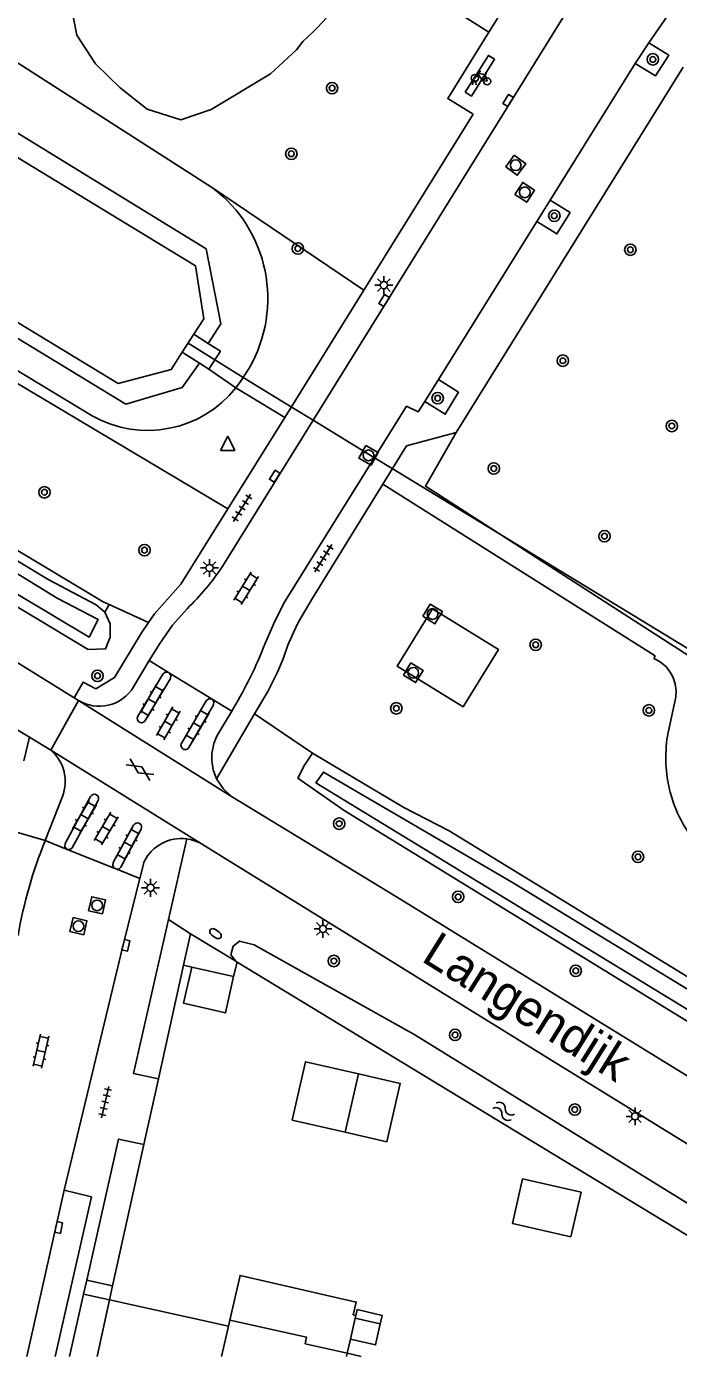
# Model space of a CAD drawing. Extents: x 128000 to 131008, y 398996 to 402500.
# Drawn here: x 129489.7 to 129535.3, y 399000 to 399093.1 of the extents above; entities that cross this region are included whole.
import ezdxf

# ---------------------------------------------------------------- set-up
doc = ezdxf.new("R2010")
doc.units = 0
for name, color, linetype in [('gg-afsc-erfafscheiding', 7, 'Continuous'), ('gg-afsc-hekwerk', 7, 'Continuous'), ('gg-anno-openbare ruimte label', 7, 'Continuous'), ('gg-bbg-gedigitaliseerde bebouwing', 7, 'Continuous'), ('gg-bbg-gedigitaliseerde bijgebouw', 7, 'Continuous'), ('gg-bbg-hoofdgebouw', 7, 'Continuous'), ('gg-bbg-luifel en loopbrug', 7, 'Continuous'), ('gg-bbg-tussenscheiding', 7, 'Continuous'), ('gg-knt-BGT kruinlijn', 7, 'Continuous'), ('gg-knt-verharding', 7, 'Continuous'), ('gg-knt-verharding nz', 7, 'Continuous'), ('gg-kntw-beschoeiing', 7, 'Continuous'), ('gg-kntw-bovenkant insteek waterloop', 7, 'Continuous'), ('gg-kntw-waterlijn', 7, 'Continuous'), ('gg-kwrk-duiker nz buis', 7, 'Continuous'), ('gg-kwrk-kunstwerk', 7, 'Continuous'), ('gg-kwrk-uitstroombak niveau min 01', 7, 'Continuous'), ('gt-grn-groengrens', 7, 'Continuous'), ('gt-grn-groengrens NZ', 7, 'Continuous'), ('gt-grn-weggrens', 7, 'Continuous'), ('gt-symb-boom', 7, 'Continuous'), ('gt-symb-brandkraan', 7, 'Continuous'), ('gt-symb-fietsenrek', 7, 'Continuous'), ('gt-symb-gesloten verharding', 7, 'Continuous'), ('gt-symb-klinker verharding', 7, 'Continuous'), ('gt-symb-kolk', 7, 'Continuous'), ('gt-symb-lichtmast', 7, 'Continuous'), ('gt-symb-rioolschacht', 7, 'Continuous'), ('gt-symb-tegel verharding', 7, 'Continuous'), ('gt-symb-waterafsluiter', 7, 'Continuous'), ('gt-symb-watersymbool', 7, 'Continuous')]:
    doc.layers.add(name, color=color, linetype=linetype)

# ---------------------------------------------------------------- blocks, each defined once
blk = doc.blocks.new('gt0-BOOM')
at = {"layer": 'gt-symb-boom'}
for radius in [0.4, 0.2]:
    blk.add_circle((0, 0), radius, dxfattribs=at)
blk = doc.blocks.new('gt0-RS')
at = {"layer": 'gt-symb-rioolschacht'}
blk.add_lwpolyline([(-0.5, -0.5), (0.5, -0.5), (0.5, 0.5), (-0.5, 0.5)], close=True, dxfattribs=at)
blk.add_circle((0, 0), 0.375, dxfattribs=at)
blk = doc.blocks.new('gt0-KL1')
at = {"layer": 'gt-symb-klinker verharding'}
for p, q in [((-1.15, 0.3), (1.15, 0.3)), ((-1, -0.3), (-1, 0.3)), ((-0.5, 0.3), (-0.5, 0.45)), ((0, -0.3), (0, 0.3)), ((0.5, 0.3), (0.5, 0.45)), ((1, -0.3), (1, 0.3)), ((-1.15, -0.3), (1.15, -0.3)), ((-0.5, -0.45), (-0.5, -0.3)), ((0.5, -0.45), (0.5, -0.3))]:
    blk.add_line(p, q, dxfattribs=at)
blk = doc.blocks.new('gt0-TEG1')
at = {"layer": 'gt-symb-tegel verharding'}
for p, q in [((-1.125, 0), (1.125, 0)), ((-0.9, -0.25), (-0.9, 0.25)), ((-0.45, -0.25), (-0.45, 0.25)), ((0, -0.25), (0, 0.25)), ((0.45, -0.25), (0.45, 0.25)), ((0.9, -0.25), (0.9, 0.25))]:
    blk.add_line(p, q, dxfattribs=at)
blk = doc.blocks.new('gt0-KOLK')
at = {"layer": 'gt-symb-kolk'}
blk.add_lwpolyline([(0, 0), (0.375, 0), (0.375, 0.4), (-0.375, 0.4), (-0.375, 0), (0, 0)], dxfattribs=at)
blk = doc.blocks.new('gt0-BR')
at = {"layer": 'gt-symb-brandkraan'}
for centre, radius, start, end in [((-0.244, 0), 0.206, 107.56694, 252.43307), ((0.599, -2.664), 3, 106.89205, 107.56694), ((0, -0.691), 0.938, 73.10799, 106.89205), ((-0.599, -2.664), 3, 72.43309, 73.10799), ((0.244, 0), 0.206, 287.56695, 72.43309), ((0.599, 2.664), 3, 252.43307, 253.10797), ((0, 0.691), 0.938, 253.10797, 286.89206), ((-0.599, 2.664), 3, 286.89206, 287.56695)]:
    blk.add_arc(centre, radius, start, end, dxfattribs=at)
blk = doc.blocks.new('gt0-LMAST')
at = {"layer": 'gt-symb-lichtmast'}
for p, q in [((-0.182, 0.173), (-0.447, 0.438)), ((-0.005, 0.246), (-0.005, 0.621)), ((0.172, 0.173), (0.437, 0.438)), ((-0.255, -0.004), (-0.63, -0.004)), ((-0.182, -0.181), (-0.447, -0.446)), ((-0.005, -0.254), (-0.005, -0.629)), ((0.437, -0.446), (0.172, -0.181)), ((0.245, -0.004), (0.62, -0.004))]:
    blk.add_line(p, q, dxfattribs=at)
blk.add_circle((-0.005, -0.004), 0.25, dxfattribs=at)
blk = doc.blocks.new('gt0-WAFSL')
at = {"layer": 'gt-symb-waterafsluiter'}
for p, q in [((-0.5, -0.333), (0, 0.667)), ((0, 0.667), (0.5, -0.333)), ((0.5, -0.333), (-0.5, -0.333))]:
    blk.add_line(p, q, dxfattribs=at)
blk = doc.blocks.new('gt0-GESVH1')
at = {"layer": 'gt-symb-gesloten verharding'}
for p, q in [((-0.992, -0.261), (0.008, 0.239)), ((0.008, -0.261), (-0.992, 0.239)), ((0.008, 0.239), (1.008, -0.261)), ((1.008, 0.239), (0.008, -0.261))]:
    blk.add_line(p, q, dxfattribs=at)
blk = doc.blocks.new('gt0-WA')
at = {"layer": 'gt-symb-watersymbool'}
for centre, start, end in [((-0.323, 0.022), 28.07249, 151.92751), ((0.427, 0.422), 208.07248, 331.92751), ((-0.323, -0.428), 28.07249, 151.92751), ((0.427, -0.028), 208.07248, 331.92751)]:
    blk.add_arc(centre, 0.425, start, end, dxfattribs=at)
blk = doc.blocks.new('gt0-FREK')
at = {"layer": 'gt-symb-fietsenrek'}
for p, q in [((0.259, 0.762), (0.294, 0.823)), ((0.54, 0.335), (0.259, 0.762)), ((0.294, 0.823), (0.767, 0.714)), ((0.767, 0.714), (0.54, 0.335)), ((0.757, 0.841), (0.866, 0.816)), ((0.767, 0.714), (0.84, 0.822)), ((0.895, 0.252), (0.767, 0.714))]:
    blk.add_line(p, q, dxfattribs=at)
for points in [[(0.294, 0.823), (0.36, 0.937), (0.452, 0.935)], [(-0.124, 0), (-0.047, 0.312), (0.053, 0.312), (0.12, 0)], [(0.036, 0.476), (0.228, 0.708), (0.259, 0.762)], [(0.54, 0.335), (0.555, 0.305), (0.895, 0.252)]]:
    blk.add_lwpolyline(points, dxfattribs=at)
for centre in [(0.036, 0.476), (0.895, 0.252)]:
    blk.add_circle(centre, 0.252, dxfattribs=at)

msp = doc.modelspace()

# ---------------------------------------------------------------- linework, layer by layer
at = {"layer": 'gg-afsc-erfafscheiding'}
for p, q in [((129498.91, 399019.432), (129500.67, 399027.397)), ((129504.417, 399027.615), (129526.532, 399014.184)), ((129497.893, 399014.829), (129498.91, 399019.432)), ((129495.706, 399004.932), (129497.893, 399014.829)), ((129526.532, 399014.184), (129549.886, 399000)), ((129495.491, 399003.96), (129495.706, 399004.932))]:
    msp.add_line(p, q, dxfattribs=at)
at = {"layer": 'gg-afsc-hekwerk'}
msp.add_lwpolyline([(129492.53, 399099.745), (129492.739, 399094.902), (129493.211, 399092.529), (129494.51, 399090.503), (129496.241, 399088.823), (129498.134, 399087.335), (129500.476, 399086.6), (129502.611, 399087.307), (129506.756, 399089.802), (129508.578, 399091.487)], dxfattribs=at)
at = {"layer": 'gg-bbg-gedigitaliseerde bebouwing'}
for p in [(129495.491, 399003.96), (129503.923, 399002.547)]:
    msp.add_line(p, (129503.815, 399002.11), dxfattribs=at)
msp.add_lwpolyline([(129509.19, 399000.89), (129509.291, 399001.342), (129503.923, 399002.547)], dxfattribs=at)
at = {"layer": 'gg-bbg-gedigitaliseerde bijgebouw'}
for p, q in [((129504.183, 399026.593), (129501.259, 399027.262)), ((129512.927, 399019.79), (129511.99, 399015.696)), ((129512.687, 399002.676), (129512.352, 399001.213)), ((129514.45, 399002.272), (129512.687, 399002.676))]:
    msp.add_line(p, q, dxfattribs=at)
for points in [[(129501.259, 399027.262), (129500.679, 399024.727), (129503.603, 399024.058), (129504.183, 399026.593)], [(129512.927, 399019.79), (129515.851, 399019.121), (129514.915, 399015.027), (129511.99, 399015.696)], [(129514.45, 399002.272), (129514.115, 399000.81), (129512.352, 399001.213)]]:
    msp.add_lwpolyline(points, dxfattribs=at)
at = {"layer": 'gg-bbg-hoofdgebouw'}
for p, q in [((129494.616, 399000), (129495.491, 399003.96)), ((129509.19, 399000.89), (129512.126, 399000.224)), ((129512.126, 399000.224), (129513.112, 399000))]:
    msp.add_line(p, q, dxfattribs=at)
at = {"layer": 'gg-bbg-luifel en loopbrug'}
for p, q in [((129500.67, 399027.397), (129501.156, 399029.596)), ((129501.156, 399029.596), (129504.332, 399027.667)), ((129501.259, 399027.262), (129500.67, 399027.397)), ((129504.183, 399026.593), (129504.417, 399027.615)), ((129504.332, 399027.667), (129504.417, 399027.615)), ((129512.732, 399002.874), (129512.687, 399002.676)), ((129512.352, 399001.213), (129512.126, 399000.224))]:
    msp.add_line(p, q, dxfattribs=at)
for points in [[(129511.99, 399015.696), (129508.286, 399016.543), (129509.222, 399020.638), (129512.927, 399019.79)], [(129524.407, 399012.431), (129523.693, 399009.312), (129527.787, 399008.375), (129528.501, 399011.495), (129524.407, 399012.431)], [(129503.923, 399002.547), (129504.637, 399005.666), (129512.761, 399003.808), (129512.557, 399002.914), (129512.732, 399002.874)], [(129512.732, 399002.874), (129512.825, 399003.279), (129514.589, 399002.876), (129514.45, 399002.272)]]:
    msp.add_lwpolyline(points, dxfattribs=at)
at = {"layer": 'gg-bbg-tussenscheiding'}
for p, q in [((129503.337, 399000), (129503.815, 399002.11)), ((129512.076, 399000), (129512.126, 399000.224))]:
    msp.add_line(p, q, dxfattribs=at)
at = {"layer": 'gg-knt-BGT kruinlijn'}
for p, q in [((129484.671, 399093.386), (129502.698, 399081.84)), ((129505.271, 399069.212), (129504.67, 399068.28)), ((129504.341, 399067.832), (129504.67, 399068.28))]:
    msp.add_line(p, q, dxfattribs=at)
msp.add_lwpolyline([(129434.43, 399101.42), (129441.89, 399097.59), (129494.281, 399065.868)], dxfattribs=at)
for centre, radius, start, end in [((129496.857, 399074.074), 9.717, 329.9791, 53.05405), ((129498.164, 399072.725), 7.88, 240.47593, 321.61772)]:
    msp.add_arc(centre, radius, start, end, dxfattribs=at)
at = {"layer": 'gg-knt-verharding'}
for p, q in [((129522.05, 399092.737), (129513.539, 399098.101)), ((129527.646, 399094.42), (129503.429, 399055.355)), ((129522.05, 399092.737), (129523.202, 399094.547)), ((129509.02, 399092.089), (129508.578, 399091.487)), ((129532.295, 399090.547), (129533.245, 399091.99)), ((129526.333, 399080.968), (129532.295, 399090.547)), ((129535.653, 399090.27), (129519.751, 399064.691)), ((129425.606, 399087.764), (129493.025, 399046.12)), ((129520.952, 399086.985), (129513.291, 399074.659)), ((129525.407, 399079.481), (129526.333, 399080.968)), ((129518.512, 399068.401), (129525.407, 399079.481)), ((129513.291, 399074.659), (129507.755, 399065.751)), ((129517.559, 399066.871), (129518.512, 399068.401)), ((129507.755, 399065.751), (129503.783, 399059.361)), ((129519.751, 399064.691), (129516.277, 399063.764)), ((129514.623, 399061.078), (129516.277, 399063.764)), ((129497.182, 399046.889), (129498.269, 399048.722)), ((129498.269, 399048.722), (129499.612, 399047.899)), ((129499.612, 399047.899), (129499.683, 399047.855)), ((129499.683, 399047.855), (129502.671, 399046.019)), ((129493.025, 399046.12), (129493.32, 399045.938)), ((129493.32, 399045.938), (129504.033, 399039.208)), ((129502.671, 399046.019), (129504.059, 399045.174)), ((129535.129, 399046.162), (129534.597, 399043.684)), ((129502.992, 399040.439), (129505.645, 399044.987)), ((129504.059, 399045.174), (129503.1, 399043.59)), ((129504.182, 399045.404), (129504.059, 399045.174)), ((129489.885, 399043.36), (129489.499, 399041.708)), ((129491.39, 399042.443), (129489.885, 399043.36)), ((129491.39, 399042.443), (129501.935, 399035.891)), ((129490.995, 399036.115), (129492.194, 399039.21)), ((129490.995, 399036.115), (129492.532, 399035.506)), ((129499.62, 399030.6), (129500.897, 399036.236)), ((129492.532, 399035.506), (129495.821, 399034.186)), ((129495.821, 399034.186), (129496.005, 399034.113)), ((129496.005, 399034.113), (129497.607, 399033.472)), ((129497.913, 399034.652), (129497.607, 399033.472)), ((129493.894, 399005.332), (129495.706, 399004.932)), ((129492.686, 399000), (129493.674, 399004.361)), ((129493.674, 399004.361), (129495.491, 399003.96))]:
    msp.add_line(p, q, dxfattribs=at)
for points in [[(129533.245, 399091.99), (129534.608, 399093.953), (129536.031, 399095.882)], [(129520.952, 399086.985), (129519.175, 399088.079), (129522.05, 399092.737)], [(129533.245, 399091.99), (129534.642, 399091.12), (129533.705, 399089.67), (129532.295, 399090.547)], [(129526.333, 399080.968), (129527.738, 399080.094), (129526.819, 399078.602), (129525.407, 399079.481)], [(129439.704, 399074.28), (129480.17, 399049.201), (129489.885, 399043.36)], [(129518.512, 399068.401), (129519.931, 399067.517), (129518.995, 399065.977), (129517.559, 399066.871)], [(129506.364, 399049.879), (129506.986, 399051.312), (129507.704, 399052.74), (129516.293, 399066.547)], [(129516.293, 399066.547), (129517.107, 399066.144), (129517.559, 399066.871)], [(129536.042, 399049.06), (129517.604, 399060.938), (129519.751, 399064.691)], [(129505.645, 399044.987), (129506.564, 399046.563), (129507.243, 399047.91), (129507.639, 399048.84), (129507.977, 399049.796), (129508.361, 399050.702), (129508.704, 399051.388), (129509.711, 399053.098), (129514.623, 399061.078)], [(129514.623, 399061.078), (129533.689, 399049.058), (129533.598, 399048.865)], [(129503.783, 399059.361), (129500.494, 399054.069), (129498.636, 399051.995), (129498.223, 399051.392)], [(129500.925, 399052.357), (129499.897, 399051.202), (129499.019, 399049.929), (129498.269, 399048.722)], [(129498.223, 399051.392), (129497.725, 399050.667), (129495.837, 399047.546), (129494.545, 399046.752), (129493.659, 399047.225), (129493.025, 399046.12)], [(129497.475, 399044.833), (129499.232, 399047.778), (129499.399, 399047.91), (129499.612, 399047.899)], [(129497.989, 399044.523), (129499.75, 399047.466), (129499.789, 399047.673), (129499.683, 399047.855)], [(129500.549, 399042.958), (129502.252, 399045.912), (129502.438, 399046.051), (129502.671, 399046.019)], [(129501.05, 399042.631), (129502.776, 399045.618), (129502.801, 399045.838), (129502.671, 399046.019)], [(129502.653, 399041.738), (129502.757, 399041.071), (129502.992, 399040.439)], [(129502.992, 399040.439), (129503.437, 399039.76), (129504.033, 399039.208)], [(129494.169, 399039.218), (129492.377, 399035.92), (129492.359, 399035.679), (129492.532, 399035.506)], [(129494.69, 399038.918), (129492.874, 399035.622), (129492.73, 399035.501), (129492.532, 399035.506)], [(129504.033, 399039.208), (129515.579, 399032.192), (129567.841, 399000)], [(129490.995, 399036.115), (129488.987, 399036.704), (129488.464, 399035.308)], [(129497.177, 399037.204), (129495.753, 399034.577), (129495.716, 399034.369), (129495.821, 399034.186)], [(129497.707, 399036.923), (129496.292, 399034.269), (129496.171, 399034.15), (129496.005, 399034.113)], [(129501.935, 399035.891), (129526.272, 399020.826), (129560.119, 399000)], [(129497.607, 399033.472), (129496.447, 399028.827), (129492.326, 399011.65)], [(129499.62, 399030.6), (129497.165, 399019.818), (129498.91, 399019.432)], [(129493.894, 399005.332), (129496.128, 399015.219), (129497.893, 399014.829)], [(129492.326, 399011.65), (129494.225, 399011.167), (129491.695, 399000)]]:
    msp.add_lwpolyline(points, dxfattribs=at)
for centre, radius, start, end in [((129497.596, 399105.38), 17.526, 310.67884, 335.45948), ((129488.189, 399065.539), 18.33, 314.01391, 326.24724), ((129478.421, 399060.735), 29.978, 329.24298, 338.7695), ((129532.69, 399046.595), 2.445, 19.15522, 68.21004), ((129494.784, 399048.315), 2.79, 282.88868, 329.26575), ((129532.794, 399046.542), 2.365, 350.74565, 21.18058), ((129494.792, 399048.377), 2.849, 238.88201, 282.44286), ((129497.732, 399044.677), 0.3, 148.74195, 329.06861), ((129505.999, 399041.91), 3.351, 149.91472, 182.94643), ((129543.974, 399041.929), 9.539, 169.3974, 192.87583), ((129489.513, 399040.26), 2.879, 338.61622, 49.31444), ((129500.794, 399042.787), 0.299, 145.08929, 328.64617), ((129494.427, 399039.064), 0.301, 330.88767, 149.2443), ((129543.898, 399041.913), 9.462, 192.88717, 222.74486), ((129497.441, 399037.061), 0.3, 332.62681, 151.50913), ((129500.514, 399033.355), 2.906, 82.4214, 153.5001), ((129500.517, 399033.36), 2.901, 60.74807, 82.48142)]:
    msp.add_arc(centre, radius, start, end, dxfattribs=at)
at = {"layer": 'gg-knt-verharding nz'}
msp.add_line((129489.692, 399000), (129492.326, 399011.65), dxfattribs=at)
msp.add_lwpolyline([(129520.383, 399088.518), (129522.013, 399091.099), (129522.453, 399090.84), (129520.823, 399088.259), (129520.383, 399088.518)], dxfattribs=at)
msp.add_arc((129520.341, 399024.106), 31.708, 157.74548, 170.26127, dxfattribs=at)
at = {"layer": 'gg-kntw-beschoeiing'}
for points in [[(129501.402, 399071.579), (129502.09, 399072.65), (129501.51, 399076.37), (129444.24, 399111.23), (129441.4, 399110.61), (129440.216, 399111.317)], [(129500.588, 399070.312), (129499.81, 399069.1), (129496.09, 399068.14), (129472.831, 399082.261)]]:
    msp.add_lwpolyline(points, dxfattribs=at)
at = {"layer": 'gg-kntw-bovenkant insteek waterloop'}
for points in [[(129493.99, 399049.507), (129454.429, 399073.298), (129426.982, 399090.473), (129427.99, 399092.54)], [(129427.99, 399092.54), (129429.848, 399091.748), (129433.273, 399089.953), (129473.499, 399065.036), (129491.235, 399054.372), (129494.557, 399052.627), (129495.17, 399052.115)], [(129495.17, 399052.115), (129495.527, 399051.295), (129495.526, 399050.374), (129495.218, 399049.557), (129493.99, 399049.507)], [(129511.93, 399038.228), (129508.67, 399040.495), (129509.146, 399041.396), (129509.71, 399042.251)], [(129509.71, 399042.251), (129516.1, 399038.444), (129519.27, 399036.805), (129573.626, 399003.526)], [(129511.93, 399038.228), (129571.627, 399001.545), (129574.06, 399000)], [(129504.332, 399027.667), (129503.988, 399028.111), (129504.142, 399028.725), (129504.603, 399029.082), (129505.626, 399028.825), (129516.871, 399022.517), (129546.18, 399004.399), (129552.854, 399000)]]:
    msp.add_lwpolyline(points, dxfattribs=at)
at = {"layer": 'gg-kntw-waterlijn'}
for points in [[(129428.676, 399091.456), (129436.201, 399087.245), (129453.955, 399076.36), (129491.821, 399053.091), (129494.703, 399051.6), (129494.067, 399050.373), (129481.899, 399057.625), (129438.328, 399084.471), (129427.897, 399090.588), (129428.676, 399091.456)], [(129577.654, 399000), (129544.531, 399020.48), (129523.709, 399033.182), (129510.471, 399040.918), (129509.945, 399040.172), (129563.161, 399007.702), (129575.259, 399000)]]:
    msp.add_lwpolyline(points, dxfattribs=at)
at = {"layer": 'gg-kwrk-duiker nz buis'}
for p, q in [((129504.839, 399068.542), (129500.995, 399070.945)), ((129508.276, 399066.447), (129504.839, 399068.542)), ((129509.749, 399065.55), (129508.276, 399066.447)), ((129514.044, 399062.932), (129509.749, 399065.55)), ((129515.291, 399062.172), (129514.044, 399062.932)), ((129539.385, 399047.488), (129515.291, 399062.172))]:
    msp.add_line(p, q, dxfattribs=at)
at = {"layer": 'gg-kwrk-kunstwerk'}
msp.add_lwpolyline([(129518.1, 399052.35), (129515.63, 399048.33), (129520.24, 399045.49), (129522.72, 399049.51), (129518.1, 399052.35)], dxfattribs=at)
at = {"layer": 'gg-kwrk-uitstroombak niveau min 01'}
for p, q in [((129500.588, 399070.312), (129501.402, 399071.579)), ((129501.402, 399071.579), (129502.408, 399070.935)), ((129501.786, 399069.55), (129500.588, 399070.312)), ((129502.434, 399069.137), (129501.786, 399069.55))]:
    msp.add_line(p, q, dxfattribs=at)
msp.add_lwpolyline([(129502.408, 399070.935), (129503.26, 399070.39), (129502.434, 399069.137)], dxfattribs=at)
at = {"layer": 'gt-grn-groengrens'}
for p, q in [((129434.051, 399100.824), (129503.783, 399059.361)), ((129513.291, 399074.659), (129502.698, 399081.84)), ((129504.341, 399067.832), (129502.434, 399069.137)), ((129507.755, 399065.751), (129504.341, 399067.832)), ((129498.223, 399051.392), (129495.47, 399052.645)), ((129509.71, 399042.251), (129505.645, 399044.987)), ((129499.62, 399030.6), (129501.156, 399029.596))]:
    msp.add_line(p, q, dxfattribs=at)
for points in [[(129438.892, 399114.301), (129441.21, 399113.016), (129442.157, 399112.462), (129444.732, 399112.891), (129502.251, 399077.568), (129503.282, 399072.303), (129502.408, 399070.935)], [(129495.47, 399052.645), (129495.045, 399052.838), (129464.607, 399071.099), (129441.892, 399085.097), (129432.65, 399090.705), (129428.146, 399092.86)], [(129472.347, 399081.459), (129496.642, 399066.683), (129500.585, 399067.859), (129501.786, 399069.55)]]:
    msp.add_lwpolyline(points, dxfattribs=at)
at = {"layer": 'gt-grn-groengrens NZ'}
msp.add_line((129495.17, 399052.115), (129495.47, 399052.645), dxfattribs=at)
at = {"layer": 'gt-grn-weggrens'}
for p, q in [((129493.32, 399045.938), (129491.39, 399042.443)), ((129493.894, 399005.332), (129493.674, 399004.361))]:
    msp.add_line(p, q, dxfattribs=at)

# ---------------------------------------------------------------- block references
at = {"layer": 'gt-symb-boom'}
for p in [(129533.532, 399090.826), (129511.071, 399088.812), (129508.22, 399084.215), (129526.63, 399079.876), (129508.682, 399077.583), (129531.953, 399077.496), (129527.23, 399069.725), (129518.465, 399067.099), (129534.857, 399065.154), (129522.391, 399062.174), (129490.935, 399060.51), (129530.143, 399057.432), (129497.938, 399056.458), (129525.325, 399049.834), (129494.651, 399047.66), (129515.571, 399045.384), (129533.254, 399045.239), (129511.57, 399037.307), (129532.489, 399034.977), (129519.901, 399032.18), (129511.199, 399027.69), (129528.13, 399027.002), (129519.683, 399022.512), (129528.065, 399017.282)]:
    msp.add_blockref('gt0-BOOM', p, dxfattribs=at)
at = {"layer": 'gt-symb-brandkraan', "rotation": -36.09056723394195}
msp.add_blockref('gt0-BR', (129502.913, 399029.603), dxfattribs=at)
at = {"layer": 'gt-symb-fietsenrek'}
msp.add_blockref('gt0-FREK', (129521.03, 399089.037), dxfattribs=at)
at = {"layer": 'gt-symb-gesloten verharding', "rotation": -33.49940007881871}
msp.add_blockref('gt0-GESVH1', (129497.627, 399041.096), dxfattribs=at)
at = {"layer": 'gt-symb-klinker verharding'}
for p, rotation in [((129505.056, 399053.784), 58.2498030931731), ((129498.469, 399045.9), 59.99927221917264), ((129499.608, 399044.328), 60.46121774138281), ((129501.621, 399044.206), -120.12860023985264), ((129493.734, 399037.793), 59.66519417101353), ((129495.256, 399036.957), 59.40956459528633), ((129496.788, 399035.873), -118.2309018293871), ((129490.694, 399021.368), 77.22875743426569)]:
    msp.add_blockref('gt0-KL1', p, dxfattribs=dict(at, rotation=rotation))
at = {"layer": 'gt-symb-kolk'}
for p, rotation in [((129523.575, 399087.847), 58.20108717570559), ((129514.888, 399073.828), 58.20108717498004), ((129507.224, 399061.527), 58.07354491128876), ((129496.447, 399028.827), -103.64723833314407), ((129491.739, 399009.069), -102.4107747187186)]:
    msp.add_blockref('gt0-KOLK', p, dxfattribs=dict(at, rotation=rotation))
at = {"layer": 'gt-symb-lichtmast'}
for p in [(129514.705, 399075.022), (129502.5, 399055.214), (129498.369, 399032.82), (129510.441, 399029.94), (129532.286, 399016.815)]:
    msp.add_blockref('gt0-LMAST', p, dxfattribs=at)
at = {"layer": 'gt-symb-rioolschacht'}
for p, rotation in [((129523.93, 399083.411), -126.17064413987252), ((129524.563, 399081.516), -33.2928485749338), ((129513.62, 399063.099), -119.15481037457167), ((129518.113, 399051.989), -31.671318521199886), ((129516.756, 399047.87), -31.671318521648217), ((129494.623, 399031.585), 77.22875743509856), ((129493.315, 399030.126), 77.22875743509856)]:
    msp.add_blockref('gt0-RS', p, dxfattribs=dict(at, rotation=rotation))
at = {"layer": 'gt-symb-tegel verharding'}
for p, rotation in [((129504.771, 399059.415), 58.2498030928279), ((129510.454, 399055.887), 58.249803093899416), ((129495.188, 399017.812), 77.28466301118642)]:
    msp.add_blockref('gt0-TEG1', p, dxfattribs=dict(at, rotation=rotation))
at = {"layer": 'gt-symb-waterafsluiter'}
msp.add_blockref('gt0-WAFSL', (129503.765, 399063.775), dxfattribs=at)
at = {"layer": 'gt-symb-watersymbool', "rotation": -31.720060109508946}
msp.add_blockref('gt0-WA', (129523.041, 399017.191), dxfattribs=at)

# ---------------------------------------------------------------- texts
at = {"layer": 'gg-anno-openbare ruimte label'}
msp.add_text('Langendijk', height=2.5, rotation=328, dxfattribs=at).set_placement((129517.234, 399027.728))

doc.saveas('drawing.dxf')
